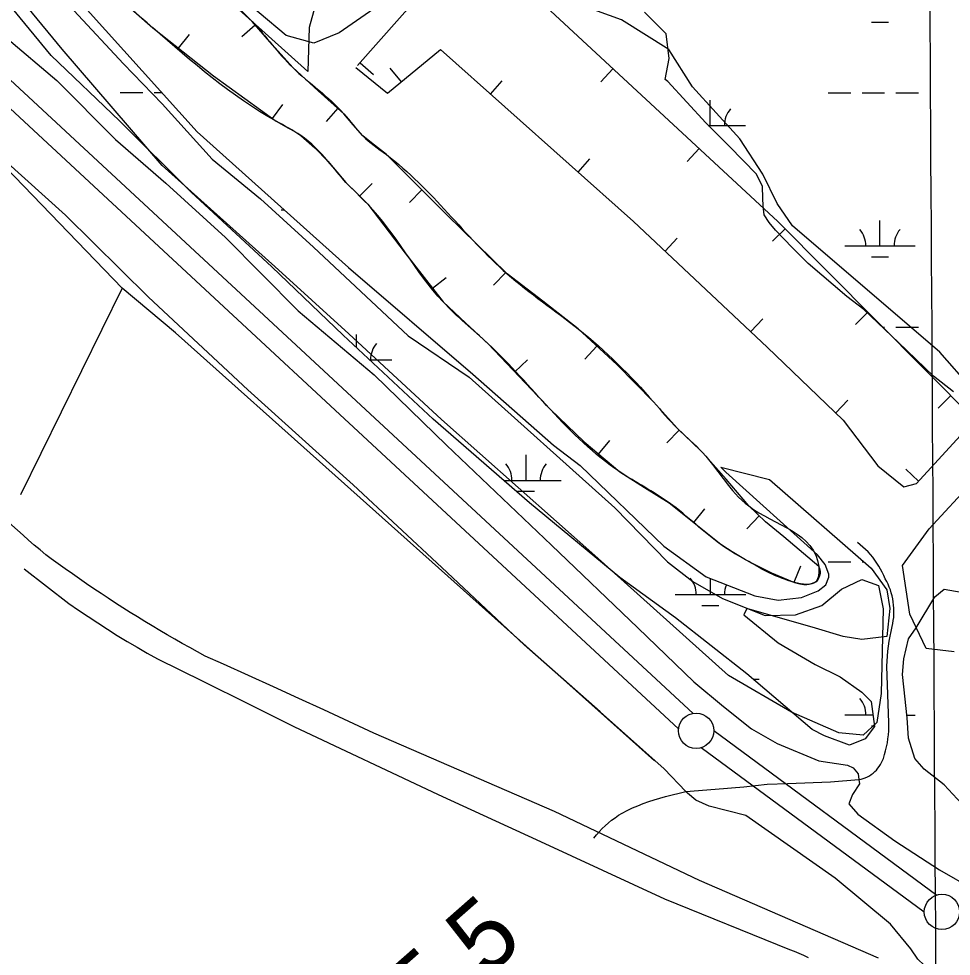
# Model space of a CAD drawing. Extents: x 3477039 to 3515015, y 546746 to 572297.
# Drawn here: x 3501049 to 3502371, y 555126 to 556455 of the extents above; entities that cross this region are included whole.
import ezdxf

# ---------------------------------------------------------------- set-up
doc = ezdxf.new("R2010")
doc.units = 0
for name, color, linetype in [('V-BORW-LINE', 7, 'Continuous'), ('V-DTCH-CNTR', 7, 'Continuous'), ('V-GRID-MAJR', 7, 'Continuous'), ('V-LEVE-TOET', 7, 'Continuous'), ('V-ROAD-CNTR', 7, 'Continuous'), ('V-SITE-VEGE', 7, 'Continuous'), ('V-SURV-IDEN', 7, 'Continuous'), ('V-SURV-LINE', 7, 'Continuous'), ('V-TOPO-SHOR', 7, 'Continuous'), ('V-WETL-SWMP', 7, 'Continuous')]:
    doc.layers.add(name, color=color, linetype=linetype)

msp = doc.modelspace()

# ---------------------------------------------------------------- linework, layer by layer
at = {"layer": 'V-BORW-LINE'}
for p, q in [((3501383.9, 556446.2), (3501365.2, 556429.7)), ((3501275.3, 556413.4), (3501290.8, 556433)), ((3501532.9, 556392.8), (3501551.6, 556376.3)), ((3501591.2, 556365.9), (3501575.3, 556385.2)), ((3501891.2, 556384.2), (3501874.2, 556365.9)), ((3501717.4, 556348.5), (3501734.1, 556367.2)), ((3501408.6, 556313.6), (3501423.3, 556333.8)), ((3501501.1, 556328.2), (3501484.5, 556309.5)), ((3502013.4, 556271), (3501996.4, 556252.7)), ((3501841.9, 556237.7), (3501858.5, 556256.4)), ((3501532, 556203.7), (3501549.7, 556221.4)), ((3501620.3, 556212.4), (3501602.7, 556194.7)), ((3502135.2, 556157.3), (3502117.5, 556139.7)), ((3501965.1, 556125.7), (3501982.3, 556143.9)), ((3501739.1, 556095.6), (3501721.6, 556077.7)), ((3501635.3, 556073.1), (3501654.9, 556088.5)), ((3502252.6, 556039.1), (3502234.9, 556021.5)), ((3502086.5, 556011.6), (3502103.6, 556029.8)), ((3501868.5, 555990.8), (3501851.4, 555972.5)), ((3501751.9, 555954.5), (3501770.1, 555971.7)), ((3502370, 555920.9), (3502352.3, 555903.3)), ((3502207, 555896.6), (3502224.3, 555914.6)), ((3501985.1, 555871.9), (3501967.7, 555853.9)), ((3501870.8, 555838), (3501886.9, 555857.1)), ((3502324.6, 555799.5), (3502306.2, 555816.4)), ((3502005.7, 555740.8), (3502021.4, 555760.2)), ((3502098.5, 555750.2), (3502081.1, 555732.2)), ((3502148.2, 555656.4), (3502157.7, 555679.5))]:
    msp.add_line(p, q, dxfattribs=at)
for points in [[(3501111.1, 556554.7), (3501238.6, 556442.4), (3501324.8, 556374.2), (3501413.7, 556309.9), (3501431.2, 556299.9), (3501440, 556295.1), (3501448.5, 556289.6), (3501468.7, 556272.4), (3501487.1, 556253.4), (3501499.8, 556238.3), (3501512.6, 556223.2), (3501528, 556207.8), (3501543.4, 556192.3), (3501596.5, 556122.7), (3501650.3, 556053.8), (3501682.1, 556024), (3501714.1, 555994.5), (3501758.3, 555947.8), (3501802.6, 555901), (3501850.2, 555855.3), (3501900.8, 555812.8), (3501935.7, 555790.5), (3501971, 555768.8), (3502008.6, 555738.4), (3502046.5, 555708.2), (3502064.9, 555696.4), (3502083.9, 555685.5), (3502116, 555669.7), (3502148.7, 555656.1), (3502156, 555653.9), (3502161.7, 555653.1), (3502166, 555653.1), (3502172.5, 555654.3), (3502178.6, 555657), (3502181, 555658.9), (3502182.6, 555661.1), (3502184.6, 555665.6)], [(3501526.7, 556385.9), (3501571.4, 556349.6), (3501646.6, 556411.6), (3501920.5, 556167.7), (3502110, 555989.4), (3502217.8, 555886.3), (3502266.5, 555821.2), (3502303.8, 555791.6), (3502321.7, 555796.3), (3502404.3, 555886.4), (3502124.9, 556167.7), (3501789.9, 556478.2), (3501681.6, 556561.6), (3501529.2, 556388.7)], [(3502184.6, 555665.6), (3502185.4, 555669.3), (3502185.4, 555671.9), (3502184.7, 555675.6), (3502182.9, 555678.6), (3502133.4, 555720.7), (3502107.3, 555741.7), (3502083.6, 555764.5), (3502051.6, 555802.4), (3502018.7, 555839.7), (3502000.5, 555857.1), (3501982.3, 555874.5), (3501965.6, 555893.2), (3501948.8, 555911.9), (3501896.5, 555964.8), (3501842, 556015.4), (3501791.7, 556054.6), (3501741.3, 556093.5), (3501655.2, 556177.7), (3501569.9, 556262.6), (3501553, 556275.9), (3501536.3, 556289.3), (3501522.9, 556304.9), (3501509.6, 556320.6), (3501473.2, 556353.1), (3501437.1, 556386), (3501408.2, 556418.7), (3501379.4, 556451.4), (3501342.8, 556485.6)]]:
    msp.add_lwpolyline(points, dxfattribs=at)
msp.add_spline([(3499164.6, 559348.7), (3499177.7, 559343.6), (3499253.1, 559286.6), (3499284.2, 559256.2), (3499340.3, 559162.7), (3499365.6, 559130.6), (3499418.8, 559027.6), (3499490.6, 558925.5), (3499562.6, 558815.6), (3499623.7, 558705.6), (3499732.6, 558566.2), (3499802, 558469.6), (3499836.5, 558399.4), (3499853.9, 558358.5), (3499877.1, 558317.8), (3499952, 558214.8), (3500014.3, 558103.6), (3500057.3, 558035.9), (3500137.9, 557923.9), (3500198.3, 557857.1), (3500226.1, 557823.9), (3500270.2, 557752.4), (3500387.5, 557602.9), (3500466.9, 557510.8), (3500547.1, 557408.7), (3500573.5, 557393.7), (3500605.7, 557377.4), (3500638.1, 557351.4), (3500672.7, 557336.7), (3500742.7, 557273.2), (3500763, 557238.2), (3500819.6, 557164.4), (3500870.3, 557090), (3500893.9, 557047.1), (3500988.9, 556913.8), (3501016.4, 556874.7), (3501074.3, 556792.3), (3501160.7, 556687.5), (3501225.3, 556620), (3501306.7, 556520.2), (3501379.4, 556451.4), (3501437.1, 556386), (3501509.6, 556320.6), (3501536.3, 556289.3), (3501569.9, 556262.6), (3501741.3, 556093.5), (3501842, 556015.4), (3501948.8, 555911.9), (3501982.3, 555874.5), (3502018.7, 555839.7), (3502083.6, 555764.5), (3502182.9, 555678.6), (3502178.6, 555657), (3502148.7, 555656.1), (3502083.9, 555685.5), (3502046.5, 555708.2), (3501971, 555768.8), (3501900.8, 555812.8), (3501802.6, 555901), (3501714.1, 555994.5), (3501650.3, 556053.8), (3501543.4, 556192.3), (3501512.6, 556223.2), (3501487.1, 556253.4), (3501448.5, 556289.6), (3501413.7, 556309.9), (3501238.6, 556442.4), (3500990, 556674), (3500906.7, 556774.2), (3500828.9, 556893.6), (3500807.9, 556933.4), (3500757.5, 556994.7), (3500739.5, 557031.5), (3500665.7, 557130.9), (3500609.2, 557191.2), (3500584.6, 557223.4), (3500543.9, 557251), (3500471.6, 557290.8), (3500410.2, 557351.2), (3500386.4, 557382), (3500344.9, 557450.9), (3500299.6, 557542.6), (3500235.9, 557636), (3500157.7, 557736.4), (3500127.6, 557767.1), (3500082.4, 557828.6), (3499881.3, 558136.7), (3499804.7, 558251.3), (3499742.4, 558315.1), (3499681.3, 558392.5), (3499652.5, 558423), (3499529.7, 558606.2), (3499513.4, 558638.4), (3499504.7, 558668.7), (3499491.4, 558706.1), (3499421.3, 558847), (3499338.2, 558979)], degree=3, dxfattribs=at)
at = {"layer": 'V-DTCH-CNTR'}
for points in [[(3501056.5, 555675.2), (3501119.8, 555626.3), (3501133.3, 555616.9), (3501146.9, 555607.6), (3501160.6, 555598.5), (3501174.4, 555589.6), (3501188.4, 555580.9), (3501202.4, 555572.4), (3501216.6, 555564), (3501230.9, 555555.9), (3501245.2, 555547.9), (3501309.8, 555516.1), (3501374.2, 555484.1), (3501438.6, 555451.7), (3501643.2, 555355.2), (3501788.2, 555288.7)], [(3501788.2, 555288.7), (3501964.1, 555207.4), (3502141.5, 555135.5), (3502148.2, 555133.1), (3502154.9, 555130.4), (3502161.4, 555127.5), (3502167.9, 555124.4)]]:
    msp.add_lwpolyline(points, dxfattribs=at)
at = {"layer": 'V-GRID-MAJR'}
msp.add_spline([(3502367.2, 552233.1), (3502330.2, 558291), (3502293.2, 564352), (3502256.2, 570412.9), (3502256.2, 570416)], degree=3, dxfattribs=at)
at = {"layer": 'V-LEVE-TOET'}
for points in [[(3501765.2, 555567.3), (3501648.5, 555677), (3501522.6, 555794.4), (3501373.7, 555929), (3501232.5, 556060.4), (3501114.8, 556176.9), (3501028.4, 556254.8), (3500929.7, 556348.6), (3500819.7, 556451.9), (3500765.4, 556532.6), (3500698.5, 556639), (3500605.3, 556779.9), (3500506.2, 556937.1), (3500418.9, 557080.3), (3500408.5, 557097.1), (3500405.8, 557102), (3500399, 557112.9), (3500390, 557128.3), (3500366.4, 557175.8), (3500294.5, 557268.7), (3500228, 557376.4)], [(3500960.6, 556494), (3501031.2, 556427.9), (3501102.7, 556367.6), (3501186, 556284.2), (3501257, 556222.1), (3501341.7, 556145.1), (3501444.9, 556041.3), (3501552.6, 555950.2), (3501655.3, 555850.5), (3501803.8, 555709)], [(3501803.8, 555709), (3501926.4, 555591.8), (3502005.8, 555515), (3502047.9, 555480), (3502087.7, 555448.6), (3502123.9, 555427.6), (3502183.2, 555403.3), (3502223.8, 555396.8), (3502231.6, 555393.1), (3502238.8, 555384.5), (3502239.8, 555376.4), (3502240.5, 555370.5), (3502230.6, 555355.4), (3502225.6, 555342.1), (3502238.2, 555327.4), (3502290.7, 555289.8), (3502354, 555248.5), (3502401.7, 555221.3)], [(3502417.3, 555090.5), (3502338, 555109.6), (3502332.6, 555113.3), (3502323.5, 555121.9), (3502313.4, 555136.6), (3502284.6, 555171.5), (3502206.3, 555236.7), (3502079.7, 555325.4), (3502027.6, 555338.7), (3502008.9, 555347.4), (3501996.9, 555357.2), (3501994.7, 555359.4), (3501963.8, 555391.6), (3501873, 555472.7), (3501765.2, 555567.3)]]:
    msp.add_lwpolyline(points, dxfattribs=at)
at = {"layer": 'V-ROAD-CNTR'}
for points in [[(3501087, 555695.2), (3501078.8, 555702), (3501070.7, 555708.9), (3501062.7, 555715.9), (3501054.7, 555722.9), (3501046.8, 555730), (3501038.9, 555737.1), (3501031.1, 555744.4), (3501023.3, 555751.6), (3501015.6, 555758.9), (3501007.9, 555766.3), (3501000.3, 555773.8), (3500992.8, 555781.2), (3500985.3, 555788.8), (3500977.9, 555796.4), (3500970.5, 555804.1), (3500963.2, 555811.8), (3500955.9, 555819.6), (3500948.7, 555827.4), (3500941.6, 555835.3), (3500939.6, 555837.5)], [(3501087, 555695.2), (3501078.8, 555702), (3501070.7, 555708.9), (3501062.7, 555715.9), (3501054.7, 555722.9), (3501046.8, 555730), (3501038.9, 555737.1), (3501031.1, 555744.4), (3501023.3, 555751.6), (3501015.6, 555758.9), (3501007.9, 555766.3), (3501000.3, 555773.8), (3500992.8, 555781.2), (3500985.3, 555788.8), (3500977.9, 555796.4), (3500970.5, 555804.1), (3500963.2, 555811.8), (3500955.9, 555819.6), (3500948.7, 555827.4), (3500941.6, 555835.3), (3500939.6, 555837.5)], [(3501864.1, 555293.6), (3501867.9, 555298.2), (3501871.8, 555302.6), (3501875.9, 555307), (3501880.2, 555311.1), (3501884.7, 555315.1), (3501889.3, 555318.8), (3501894.1, 555322.4), (3501899, 555325.8), (3501904, 555329), (3501911.4, 555332.7), (3501918.8, 555336.2), (3501926.4, 555339.5), (3501934.1, 555342.6), (3501941.9, 555345.4), (3501949.7, 555348), (3501957.6, 555350.3), (3501965.6, 555352.5), (3501994.7, 555359.4), (3502036.1, 555363.1), (3502076.6, 555366.3), (3502109.9, 555370), (3502138.6, 555371), (3502199.5, 555373.1), (3502239.8, 555376.4), (3502242.9, 555377.1), (3502246, 555378), (3502249, 555379.1), (3502251.9, 555380.5), (3502254.8, 555382), (3502257.5, 555383.8), (3502260, 555385.7), (3502262.5, 555387.8), (3502264.8, 555390), (3502266.9, 555392.5), (3502268.8, 555395), (3502270.6, 555397.7), (3502272.1, 555400.5), (3502273.5, 555403.5), (3502274.6, 555406.5), (3502276.3, 555411.9), (3502277.8, 555417.4), (3502279.1, 555422.9), (3502280.2, 555428.5), (3502281.1, 555434.1), (3502281.7, 555439.8), (3502282.2, 555445.4), (3502282.4, 555451.1), (3502282.4, 555456.8), (3502279.6, 555537.3), (3502279.9, 555544.4), (3502280.3, 555551.5), (3502280.9, 555558.6), (3502281.7, 555565.6), (3502282.7, 555572.7), (3502284, 555579.7), (3502285.4, 555586.6), (3502287, 555593.5), (3502287.9, 555597.8), (3502288.6, 555602.2), (3502289.2, 555606.5), (3502289.4, 555610.9), (3502289.5, 555615.3), (3502289.4, 555619.6), (3502289.1, 555624), (3502288.6, 555628.4), (3502287.9, 555632.7), (3502286.9, 555637), (3502285.8, 555641.2), (3502284.5, 555645.4), (3502283, 555649.5), (3502281.3, 555653.5), (3502279.4, 555657.5), (3502277.3, 555661.3), (3502275.3, 555666), (3502273.1, 555670.5), (3502270.7, 555674.9), (3502268.2, 555679.3), (3502265.4, 555683.5), (3502262.5, 555687.6), (3502259.4, 555691.6), (3502256.2, 555695.5), (3502252.8, 555699.2), (3502249.3, 555702.8), (3502245.6, 555706.2), (3502241.8, 555709.5), (3502237.8, 555712.6)], [(3501312.8, 555551.7), (3501302, 555557.6), (3501291.2, 555563.6), (3501280.5, 555569.6), (3501269.8, 555575.7), (3501259.2, 555581.8), (3501248.6, 555588), (3501238, 555594.3), (3501227.5, 555600.7), (3501217, 555607.1), (3501206.6, 555613.6), (3501196.2, 555620.2), (3501185.9, 555626.8), (3501175.6, 555633.5), (3501165.3, 555640.3), (3501155.1, 555647.1), (3501144.9, 555654), (3501134.8, 555661), (3501124.7, 555668), (3501114.7, 555675.1), (3501104.7, 555682.2), (3501094.7, 555689.5), (3501087, 555695.2)], [(3501312.8, 555551.7), (3501302, 555557.6), (3501291.2, 555563.6), (3501280.5, 555569.6), (3501269.8, 555575.7), (3501259.2, 555581.8), (3501248.6, 555588), (3501238, 555594.3), (3501227.5, 555600.7), (3501217, 555607.1), (3501206.6, 555613.6), (3501196.2, 555620.2), (3501185.9, 555626.8), (3501175.6, 555633.5), (3501165.3, 555640.3), (3501155.1, 555647.1), (3501144.9, 555654), (3501134.8, 555661), (3501124.7, 555668), (3501114.7, 555675.1), (3501104.7, 555682.2), (3501094.7, 555689.5), (3501087, 555695.2)], [(3501552.3, 555442.4), (3501516.8, 555458.9), (3501481.3, 555475.2), (3501445.7, 555491.5), (3501410.1, 555507.8), (3501374.5, 555524), (3501338.8, 555540.1), (3501312.8, 555551.7)], [(3501552.3, 555442.4), (3501516.8, 555458.9), (3501481.3, 555475.2), (3501445.7, 555491.5), (3501410.1, 555507.8), (3501374.5, 555524), (3501338.8, 555540.1), (3501312.8, 555551.7)], [(3502267.7, 555123.4), (3502013.7, 555233.5), (3501808.2, 555331.3), (3501552.3, 555442.4)], [(3502267.7, 555123.4), (3502013.7, 555233.5), (3501808.2, 555331.3), (3501552.3, 555442.4)]]:
    msp.add_lwpolyline(points, dxfattribs=at)
at = {"layer": 'V-SITE-VEGE'}
for points in [[(3501126.7, 556466.8), (3501197.2, 556391.3), (3501252.1, 556334.4), (3501322.7, 556255.9), (3501391.3, 556200), (3501466.7, 556131.3), (3501601, 556005.7), (3501687.3, 555947.2), (3501893.6, 555761.7), (3501968.6, 555685.1), (3502004.2, 555657.1), (3502046.7, 555633.2), (3502107.1, 555609.1), (3502149.9, 555610.1), (3502187.2, 555623.5), (3502215, 555646.6), (3502244.1, 555660.1), (3502267.5, 555651.6), (3502274.1, 555618.4), (3502271.4, 555498.5), (3502265.5, 555457.2), (3502246, 555439.5), (3502211.5, 555442.6), (3502144.3, 555472.2), (3502055.2, 555524.2), (3501865.3, 555694.4), (3501648, 555887), (3501516.7, 556008.7), (3501411.8, 556103.8), (3501252.1, 556247.1), (3501110, 556411.9), (3501018.8, 556522.8)], [(3501558.1, 556473.6), (3501503.2, 556435.4), (3501466.9, 556420.7), (3501427.7, 556431.5), (3501351.3, 556496.2)], [(3502399.6, 555931.2), (3502354.6, 555982.7), (3502145.5, 556161.4), (3502123.8, 556193.3), (3502103.5, 556234.9), (3502070.9, 556284.9), (3502004.1, 556358.7), (3501970.2, 556411.4), (3501903.1, 556453.5), (3501852.2, 556472)], [(3502375, 555557.7), (3502335.1, 555562.3), (3502312.1, 555610.8), (3502301.8, 555679.9), (3502339.6, 555731.9), (3502402.4, 555800.2)]]:
    msp.add_lwpolyline(points, dxfattribs=at)
at = {"layer": 'V-SURV-LINE'}
for points in [[(3500905.2, 556490.3), (3502004.7, 555470.3)], [(3501984.3, 555448.3), (3500884.8, 556468.3)], [(3502034.1, 555445.9), (3502350.4, 555212.8)], [(3502332.6, 555188.7), (3502016.3, 555421.7)]]:
    msp.add_lwpolyline(points, dxfattribs=at)
for centre in [(3502009.1, 555445.7), (3502357.6, 555188.9)]:
    msp.add_circle(centre, 25, dxfattribs=at)
at = {"layer": 'V-TOPO-SHOR'}
msp.add_line((3501195.2, 556073.1), (3501051, 555780.2), dxfattribs=at)
msp.add_lwpolyline([(3501949.9, 555403), (3501271, 556009.7), (3501195.2, 556073.1), (3500852.1, 556428.6), (3500787.1, 556493.6), (3500512.6, 556934.1), (3500411.5, 557093)], dxfattribs=at)
at = {"layer": 'V-WETL-SWMP'}
for p, q in [((3502257.7, 556450.3), (3502281.7, 556450.3)), ((3501192.6, 556350.6), (3501224.6, 556350.6)), ((3501240.6, 556350.6), (3501251.2, 556350.6)), ((3502196.3, 556350.3), (3502228.3, 556350.3)), ((3502244.3, 556350.3), (3502276.3, 556350.3)), ((3502292.3, 556350.3), (3502324.3, 556350.3)), ((3502029.2, 556303.9), (3502029.2, 556339.9)), ((3502026.2, 556303.9), (3502079.2, 556303.9)), ((3501420.6, 556184.1), (3501425, 556184.1)), ((3502269.7, 556133.1), (3502269.7, 556169.1)), ((3502219.7, 556133.1), (3502319.7, 556133.1)), ((3502257.7, 556117.7), (3502281.7, 556117.7)), ((3502273.4, 556017.7), (3502276.3, 556017.7)), ((3502292.3, 556017.7), (3502324.3, 556017.7)), ((3501527.5, 555989.2), (3501527.5, 556007.5)), ((3501546.4, 555971.5), (3501577.5, 555971.5)), ((3501767.9, 555800.7), (3501767.9, 555836.7)), ((3501736.3, 555800.7), (3501817.9, 555800.7)), ((3501755.9, 555785.3), (3501779.9, 555785.3)), ((3502196.4, 555685.3), (3502228.4, 555685.3)), ((3502244.4, 555685.3), (3502247.1, 555685.3)), ((3502029.4, 555638.9), (3502029.4, 555661.6)), ((3501979.4, 555638.9), (3502079.4, 555638.9)), ((3502017.4, 555623.4), (3502041.4, 555623.4)), ((3502090.3, 555518.8), (3502098.5, 555518.8)), ((3502219.9, 555468.1), (3502259.8, 555468.1)), ((3502307.7, 555467.8), (3502319.7, 555467.8)), ((3502257.9, 555452.6), (3502261.7, 555452.6))]:
    msp.add_line(p, q, dxfattribs=at)
for points in [[(3501145.8, 556467.8), (3501301.5, 556294.7), (3501516.1, 556102.6), (3501692.6, 555951.2), (3501806.7, 555850.6), (3501844.7, 555821.6), (3501963.3, 555707.2), (3502023.5, 555663.8), (3502092.2, 555636.9), (3502125.2, 555631), (3502158.4, 555634.8), (3502181.9, 555644.2), (3502193, 555652.4), (3502197.3, 555663.4), (3502197.3, 555667.5), (3502192, 555681.4), (3502181.1, 555695.3), (3502051.3, 555812.4), (3502044, 555819.3), (3502112.9, 555802.1), (3502257.4, 555676.3), (3502279.4, 555645.5), (3502283.8, 555619.1), (3502279.4, 555579.4), (3502244.2, 555575), (3502217.8, 555579.4), (3502173.7, 555592.7), (3502112.1, 555610.3), (3502081.2, 555619.1), (3502076.8, 555610.3), (3502125.3, 555570.6), (3502178.1, 555539.8), (3502213.4, 555522.2), (3502244.2, 555500.2), (3502257.4, 555487), (3502261.8, 555451.7), (3502248.6, 555434.1), (3502226.6, 555425.3), (3502191.3, 555438.5), (3502173.7, 555447.3), (3502081.2, 555526.6), (3501979.9, 555605.9), (3501900.7, 555663.1), (3501772.9, 555768.8), (3501636.4, 555887.7), (3501508.7, 556006.7), (3501407.4, 556103.6), (3501292.9, 556209.3), (3501191.6, 556310.6), (3501094.7, 556403), (3501033, 556477.9)], [(3501469, 556473.5), (3501460.2, 556442.7), (3501458.5, 556380.5), (3501346.9, 556480.4)], [(3502373.8, 555926.4), (3502345.5, 555948.5), (3502296.1, 555996.2), (3502246.7, 556042.9), (3502222.8, 556061.3), (3502168, 556108.2), (3502145.6, 556130.6), (3502121.8, 556155.3), (3502112.8, 556166.3), (3502105.7, 556177.3), (3502104, 556190), (3502103.7, 556200.9), (3502103.4, 556217.2), (3502094.5, 556235), (3502056.4, 556273.9), (3502022.7, 556307.4), (3501968.9, 556366), (3501965.2, 556369.2), (3501971.1, 556398.6), (3501966.7, 556433.9), (3501949.1, 556451.5), (3501935.9, 556464.7)], [(3502391.7, 555336.1), (3502360.9, 555369.1), (3502332.3, 555391.2), (3502319.1, 555406.6), (3502310.3, 555435.2), (3502308.1, 555463.8), (3502303.7, 555507.9), (3502301.5, 555525.5), (3502303.7, 555547.5), (3502310.3, 555576.1), (3502321.3, 555591.6), (3502347.7, 555635.6), (3502360.9, 555646.6), (3502385.1, 555642.2)]]:
    msp.add_lwpolyline(points, dxfattribs=at)
for centre, start, end in [((3502084.5, 556304.4), 139.2282, 180.7718), ((3502214.5, 556133.6), 359.2282, 40.7718), ((3502324.9, 556133.6), 139.2282, 180.7718), ((3501582.7, 555972), 139.2282, 180.7718), ((3501712.7, 555801.2), 359.2282, 40.7719), ((3501823.2, 555801.2), 139.2282, 180.7718), ((3501974.1, 555639.3), 359.2282, 40.7719), ((3502084.6, 555639.3), 157.7589, 180.7718), ((3502214.6, 555468.5), 359.2282, 40.7719)]:
    msp.add_arc(centre, 35.2, start, end, dxfattribs=at)

# ---------------------------------------------------------------- texts
at = {"layer": 'V-SURV-IDEN'}
msp.add_text('1754+25.5', height=100, rotation=41.3083, dxfattribs=at).set_placement((3501289.5, 554724.1))

doc.saveas('drawing.dxf')
